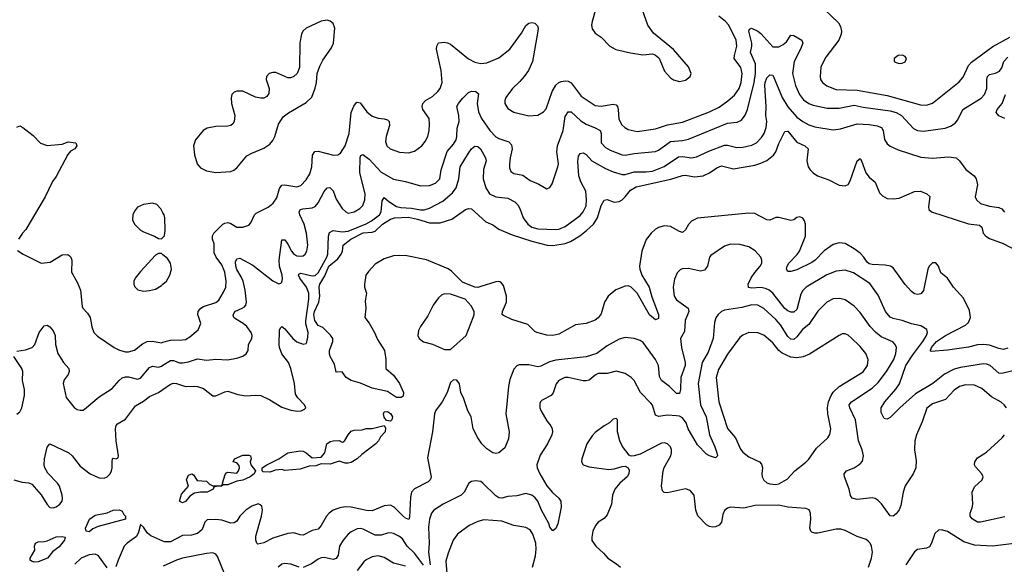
# Model space of a CAD drawing. Header units: inches. Extents: x 1834610 to 2027685, y 642842 to 774116.
# Tile 304 of 632: x 1929048 to 1935587, y 684650 to 688267. Entities that reach past the tile are written whole.
import ezdxf

# ---------------------------------------------------------------- set-up
doc = ezdxf.new("R2010")
doc.units = ezdxf.units.IN
doc.header["$MEASUREMENT"] = 0
doc.layers.add('B9628', color=7, linetype='Continuous')
doc.layers.add('B9638', color=7, linetype='Continuous')

msp = doc.modelspace()

# ---------------------------------------------------------------- linework, layer by layer
at = {"layer": 'B9628', "color": 5}
for points, elevation in [([(1929030, 687552), (1929050, 687562), (1929070, 687551.3), (1929138, 687498), (1929186.6, 687446.6), (1929230, 687430.5), (1929330, 687440.5), (1929370, 687454.9), (1929422, 687450), (1929426.8, 687430), (1929414.8, 687410), (1929386.4, 687393.6), (1929368.4, 687371.6), (1929290, 687225.2), (1929267.3, 687192.7), (1929218, 687090), (1929090, 686872.7), (1929068, 686850), (1929040.7, 686810)], 380), ([(1930000, 686983.4), (1929985.1, 687010), (1929958.5, 687038.5), (1929930, 687048.5), (1929870, 687039.7), (1929830, 687022.9), (1929810, 686996), (1929798.7, 686970), (1929797.7, 686937.7), (1929810.4, 686910), (1929850.4, 686870), (1929870, 686858.3), (1929942.8, 686830), (1929970, 686814), (1929990, 686810.8), (1930000, 686820.9)], 420), ([(1929034.8, 686734.8), (1929070.6, 686710.6), (1929190.6, 686650.6), (1929250, 686657), (1929330, 686704.9), (1929367, 686707), (1929379, 686699), (1929388.9, 686688.9), (1929395.3, 686670), (1929393.1, 686590), (1929430, 686523), (1929452.3, 686470), (1929462.4, 686362.4), (1929467, 686350), (1929497.7, 686317.7), (1929515.9, 686290), (1929526.9, 686226.9), (1929540.3, 686190), (1929564.6, 686164.6), (1929676.4, 686090), (1929711.7, 686071.7), (1929750, 686060.7), (1929770, 686060.6), (1929810, 686072.7), (1929865, 686115), (1929895.1, 686130), (1929930, 686133), (1929990, 686121.3), (1930000, 686124.2)], 380), ([(1930000, 686705), (1929990, 686713.2), (1929970, 686714), (1929950, 686702.7), (1929850, 686595.1), (1929815.8, 686550), (1929807.2, 686530), (1929807, 686510), (1929813.3, 686493.3), (1929833, 686473), (1929870, 686463.1), (1929910, 686467.6), (1929950, 686478.3), (1929990, 686500.9), (1930000, 686509.9)], 420), ([(1929030, 686064.9), (1929086.1, 686073.9), (1929132.3, 686090), (1929149.8, 686110.2), (1929178, 686190), (1929210, 686234), (1929230, 686237.3), (1929248.1, 686228.1), (1929270, 686200.7), (1929283.1, 686170), (1929286.7, 686110), (1929301.7, 686050), (1929340.3, 685990), (1929374.4, 685950), (1929377.6, 685930), (1929370.4, 685910), (1929344.3, 685875.7), (1929336.5, 685850), (1929356.9, 685756.9), (1929411, 685691), (1929430, 685678.5), (1929450, 685672.6), (1929470, 685674.6), (1929479.4, 685680.6), (1929576.9, 685763.1), (1929663.5, 685816.5), (1929708.5, 685871.5), (1929730, 685889.1), (1929750, 685894.7), (1929770, 685894), (1929830, 685878.5), (1929850, 685886.9), (1929910, 685956.1), (1929930, 685965.2), (1929970, 685960.2), (1929990, 685966.3), (1930000, 685972.3)], 360), ([(1929030, 685646.4), (1929050, 685663), (1929062, 685690), (1929079.8, 685770), (1929079.3, 685810), (1929066.2, 685870), (1929069.7, 685930), (1929063.5, 685950), (1929009.6, 686030)], 360), ([(1929010, 685210.4), (1929065.2, 685194.8), (1929110, 685190.8), (1929130, 685182.8), (1929190, 685110.7), (1929230, 685046.8), (1929247.5, 685027.5), (1929270, 685025.3), (1929290, 685032.4), (1929315.6, 685050), (1929329.6, 685070), (1929332.4, 685090), (1929331, 685110), (1929312.9, 685170), (1929299.7, 685190), (1929236.3, 685256.3), (1929215.8, 685290), (1929211.1, 685310), (1929213.1, 685350), (1929231.5, 685428.5), (1929249, 685450), (1929374.9, 685390), (1929397.1, 685370), (1929450, 685301.6), (1929517.3, 685250), (1929576.2, 685223.8), (1929610, 685222), (1929629.6, 685230.4), (1929649.6, 685250.4), (1929658.4, 685270), (1929663.6, 685290), (1929661.6, 685330), (1929665.2, 685350), (1929670, 685354), (1929690, 685351), (1929702, 685358), (1929705.2, 685370), (1929689.8, 685469.8), (1929685.6, 685550), (1929688.3, 685571.7), (1929697.7, 685582.3), (1929750, 685614), (1929816.7, 685703.3), (1929870, 685732.6), (1929910, 685764.8), (1929970, 685791), (1930000, 685811.8)], 340), ([(1930000, 684804.1), (1929920.2, 684840.2), (1929897.6, 684857.6), (1929870, 684895.8), (1929850, 684914.2), (1929837, 684863), (1929824.9, 684835.1), (1929762.6, 684790), (1929742.7, 684770), (1929701.6, 684678.4), (1929687.5, 684632.5)], 340), ([(1929630, 684627.2), (1929578.5, 684698.5), (1929570, 684707.7), (1929550, 684716.8), (1929510, 684713.1), (1929455.6, 684690), (1929414, 684650)], 340)]:
    msp.add_lwpolyline(points, dxfattribs=dict(at, elevation=elevation))
at = {"layer": 'B9628', "color": 5, "elevation": 320}
for points in [[(1929510, 684866.6), (1929489.2, 684870), (1929486, 684890), (1929512.3, 684950), (1929550, 684976.5), (1929628.3, 684991.7), (1929670, 685008.9), (1929711.1, 685011.1), (1929730, 685002.8), (1929740.3, 684980.3), (1929750.3, 684970), (1929750, 684949), (1929570, 684902), (1929534.9, 684885.1)], [(1929145.1, 684665.1), (1929126, 684670), (1929118, 684678), (1929117.2, 684690), (1929150, 684744.7), (1929146.6, 684770), (1929154, 684790), (1929170, 684800.3), (1929210, 684801.1), (1929230, 684806), (1929290, 684833.1), (1929330, 684834.9), (1929351.3, 684830), (1929346.8, 684810), (1929310, 684765.1), (1929267.2, 684732.8), (1929232.7, 684690), (1929170, 684666.3)]]:
    msp.add_lwpolyline(points, close=True, dxfattribs=at)
at = {"layer": 'B9638', "color": 5}
for points, elevation in [([(1932899.6, 688430), (1932850, 688254), (1932846.9, 688230), (1932850, 688206.8), (1932870, 688176.4), (1932910.4, 688150), (1932968.2, 688090), (1933008.2, 688068.2), (1933105.7, 688045.7), (1933187.2, 688032.8), (1933250, 688040.4), (1933272, 688032), (1933293.5, 688013.5), (1933300.7, 688000.7), (1933330, 687924), (1933370, 687880.5), (1933390, 687868.5), (1933430, 687857), (1933470, 687864.9), (1933501.6, 687890), (1933507.3, 687910), (1933490, 687954), (1933390, 688069.5), (1933257.5, 688177.5), (1933219.8, 688230), (1933184.4, 688330)], 420), ([(1934390, 688337.6), (1934486.8, 688246.8), (1934500.6, 688220.6), (1934506.2, 688190), (1934503.5, 688170), (1934488.2, 688130), (1934403.1, 688016.9), (1934386, 687990), (1934369.4, 687950.6), (1934363.6, 687890), (1934367.8, 687870), (1934379.5, 687850), (1934408.3, 687828.3), (1934470, 687804.1), (1934610, 687799.3), (1934810, 687762.6), (1935030, 687700.5), (1935070, 687699), (1935110, 687712), (1935286.9, 687853.1), (1935314.4, 687885.6), (1935350, 687962.8), (1935370, 687985.8), (1935511, 688089), (1935624.7, 688150)], 380), ([(1930000, 686124.2), (1930050, 686138.8), (1930130, 686139.8), (1930150, 686143.8), (1930179.4, 686160.6), (1930233.1, 686206.9), (1930250.9, 686250), (1930232.3, 686310), (1930234.2, 686330), (1930250.8, 686350), (1930270, 686362.2), (1930350, 686389.4), (1930370, 686404.5), (1930403, 686457), (1930416.5, 686490), (1930419.4, 686530), (1930410.9, 686590), (1930390, 686639.8), (1930352.4, 686690), (1930339.6, 686719.6), (1930339.1, 686779.1), (1930329.7, 686810.3), (1930329.6, 686830.4), (1930337.2, 686850), (1930397.2, 686910), (1930410, 686916.4), (1930430, 686919.5), (1930450, 686914.3), (1930490, 686888.5), (1930530, 686888.9), (1930570, 686901.3), (1930583.3, 686916.7), (1930607.9, 686970), (1930619.1, 686980.9), (1930698.7, 687021.3), (1930731.9, 687048.1), (1930755.4, 687084.6), (1930774.7, 687145.3), (1930790, 687166.9), (1930810, 687170.6), (1930890, 687157.5), (1930914.5, 687165.5), (1930950, 687202.4), (1930976.3, 687243.7), (1930989.3, 687290), (1930993.9, 687366.1), (1931008.3, 687391.7), (1931030, 687392.8), (1931132.6, 687367.4), (1931161.2, 687370), (1931179, 687381), (1931209, 687430), (1931235.5, 687510), (1931250.4, 687650), (1931266.7, 687693.3), (1931284.2, 687715.8), (1931290, 687719.7), (1931310, 687713.7), (1931354.8, 687654.8), (1931390, 687626.2), (1931430, 687612.6), (1931470, 687609.2), (1931490, 687601.5), (1931502.3, 687590), (1931504.6, 687564.6), (1931482.2, 687490), (1931477.6, 687457.6), (1931486.3, 687430), (1931508.8, 687408.8), (1931570, 687387.3), (1931630, 687383.2), (1931670, 687394.7), (1931719.7, 687430), (1931742.1, 687457.9), (1931758.8, 687490), (1931768.7, 687530), (1931771, 687570), (1931768.3, 687610), (1931725.8, 687670), (1931721.1, 687690), (1931725.5, 687710), (1931743.5, 687730), (1931790, 687757.6), (1931824.7, 687790), (1931840.4, 687810), (1931855, 687850), (1931847.8, 687930), (1931817.5, 688070), (1931817.8, 688090), (1931830, 688112.4), (1931870, 688117.1), (1931890, 688113.5), (1931910, 688103.5), (1932030, 688007.6), (1932070, 687984.2), (1932110, 687975.8), (1932150, 687981.4), (1932230, 688013.8), (1932303.9, 688070), (1932382, 688178), (1932410, 688228.4), (1932430, 688243.7), (1932450, 688247.2), (1932470, 688243.1), (1932486.4, 688226.4), (1932491.3, 688210), (1932490.2, 688190), (1932454.2, 687990), (1932426.5, 687930), (1932399.3, 687890), (1932370, 687855.3), (1932321.1, 687810), (1932278, 687750), (1932270.3, 687730), (1932270.3, 687710), (1932290, 687676.4), (1932330, 687651.7), (1932430, 687627.6), (1932490, 687632.2), (1932526.1, 687653.9), (1932544.7, 687675.3), (1932584.8, 687790), (1932608.3, 687831.7), (1932628.5, 687850), (1932643.7, 687856.3), (1932670, 687860.8), (1932690, 687858), (1932710, 687846.4), (1932778.1, 687758.1), (1932870, 687698), (1932910, 687691.5), (1932990, 687705.4), (1933010, 687700.7), (1933017.8, 687690), (1933022.9, 687670), (1933026.6, 687606.6), (1933048.2, 687568.2), (1933067.2, 687550), (1933090, 687537.2), (1933150, 687524.8), (1933270, 687542.8), (1933350, 687568.2), (1933450, 687586), (1933630, 687654.6), (1933693.2, 687686.8), (1933751.5, 687728.5), (1933794.6, 687765.4), (1933827.1, 687810), (1933840.1, 687850), (1933846.2, 687910), (1933837.6, 687950), (1933793.7, 688010), (1933795, 688030), (1933811.8, 688090), (1933806.3, 688130), (1933757.7, 688230), (1933735.5, 688255.5), (1933690.6, 688290)], 380), ([(1930000, 685972.3), (1930050, 686002.5), (1930070, 686003.8), (1930110, 685988.8), (1930130, 685988.1), (1930170, 685993.8), (1930230, 686015), (1930290, 686005.7), (1930350, 686012.1), (1930428.3, 686008.3), (1930490, 686019.6), (1930530, 686032.7), (1930552.8, 686047.2), (1930566.6, 686070), (1930568.6, 686110), (1930589.7, 686150), (1930592.8, 686170), (1930585.6, 686190), (1930555.8, 686230), (1930533.3, 686250), (1930480.7, 686280.7), (1930470.9, 686290), (1930465.2, 686305.2), (1930478, 686330), (1930526.9, 686350), (1930540.3, 686359.7), (1930550.6, 686370), (1930554.7, 686390), (1930546, 686470), (1930532.2, 686530), (1930519.9, 686559.9), (1930490, 686607.2), (1930483.8, 686630), (1930481.6, 686658.4), (1930490, 686678), (1930510, 686683.6), (1930597.6, 686637.6), (1930730, 686532), (1930770, 686513), (1930783.2, 686516.8), (1930790, 686524.7), (1930793.4, 686546.6), (1930791.3, 686570), (1930774.4, 686630), (1930772.5, 686670), (1930790, 686804.7), (1930810, 686803.8), (1930830, 686776.3), (1930852.9, 686730), (1930869.1, 686710), (1930890, 686699.1), (1930910, 686695.6), (1930930, 686699.5), (1930945.1, 686710), (1930955.4, 686730), (1930961.1, 686770), (1930953.7, 686850), (1930937.2, 686910), (1930908.9, 686970), (1930904.8, 686990), (1930914.1, 687005.9), (1930928.4, 687011.6), (1930990, 687017.1), (1931010, 687025.6), (1931030.4, 687049.6), (1931070, 687125.3), (1931090, 687150.4), (1931108.2, 687151.8), (1931129.4, 687129.4), (1931150, 687075.3), (1931170, 687043.6), (1931190, 687013.4), (1931213.4, 686990), (1931230, 686982.8), (1931270, 686990.3), (1931307, 687013), (1931327, 687033), (1931339.8, 687070), (1931341.7, 687110), (1931308.2, 687250), (1931310, 687351.3), (1931314.7, 687365.3), (1931328.2, 687371.8), (1931370, 687339.7), (1931450, 687255), (1931530, 687208.5), (1931610, 687192.3), (1931710, 687162.8), (1931770, 687164.7), (1931810, 687181.3), (1931837.6, 687210), (1931848.3, 687270), (1931888.2, 687391.8), (1931930, 687439.6), (1931947.6, 687470), (1931952.5, 687490), (1931953.8, 687546.2), (1931966.6, 687590), (1931965, 687630), (1931952.4, 687690), (1931961.7, 687710), (1931990, 687743.7), (1932030, 687783.8), (1932048.2, 687791.8), (1932078, 687790), (1932094.7, 687774.7), (1932087.1, 687710), (1932095.2, 687655.2), (1932114.5, 687610), (1932170, 687530.2), (1932210, 687489.3), (1932230, 687478.4), (1932296.5, 687456.5), (1932315.3, 687435.3), (1932318.8, 687410), (1932305, 687350), (1932301.2, 687310), (1932302.2, 687282.2), (1932310, 687259.1), (1932330, 687245.5), (1932390, 687233.4), (1932438.8, 687198.8), (1932495.5, 687175.5), (1932550, 687143.8), (1932570, 687153.4), (1932583.7, 687176.3), (1932623.1, 687290), (1932625.8, 687310), (1932616.5, 687390), (1932620.9, 687430), (1932657.6, 687530), (1932670, 687624), (1932690, 687655.6), (1932710, 687655.5), (1932775.7, 687595.7), (1932810, 687572.7), (1932870, 687549.4), (1932902.6, 687530), (1932910.8, 687510), (1932911.1, 687450), (1932939.1, 687419.1), (1932970, 687401), (1933049.5, 687369.5), (1933070, 687367.4), (1933130, 687378.9), (1933270, 687391.1), (1933290, 687400.6), (1933370, 687457.9), (1933450, 687464.3), (1933490, 687473), (1933750, 687579.5), (1933814.3, 687585.7), (1933841.2, 687598.8), (1933867.1, 687632.9), (1933882.3, 687670), (1933925.2, 687850), (1933935.3, 687910), (1933934, 687974), (1933901.1, 688050), (1933910.4, 688090), (1933909.9, 688110), (1933889.8, 688190.2), (1933895.6, 688204.4), (1933908.7, 688210), (1933950, 688190.9), (1933970, 688175.1), (1934050, 688086.5), (1934090, 688086.8), (1934118.9, 688101.1), (1934140.7, 688119.3), (1934170, 688163.1), (1934190, 688160.9), (1934242.4, 688130), (1934250.2, 688110), (1934235, 688070), (1934191.8, 687990), (1934181.6, 687910), (1934200.1, 687830), (1934226.3, 687770), (1934254.1, 687734.1), (1934289.6, 687709.6), (1934319.1, 687699.1), (1934410, 687679.5), (1934490, 687678.9), (1934590, 687700.1), (1934650, 687685.3), (1934830, 687661.5), (1934870, 687649.6), (1934904.3, 687630), (1934984.3, 687544.3), (1935010, 687531.8), (1935050, 687525.9), (1935194.6, 687545.4), (1935230, 687559.6), (1935260.6, 687579.4), (1935278.6, 687601.4), (1935310.9, 687670), (1935433.7, 687746.3), (1935456.8, 687770), (1935471.1, 687810), (1935470.5, 687869.5), (1935475.3, 687890), (1935490, 687902), (1935530, 687911.9), (1935555.3, 687924.7), (1935570, 687948.2), (1935584.4, 687990), (1935610, 688017.2)], 360), ([(1930000, 685811.8), (1930050, 685846.5), (1930070, 685852), (1930090, 685850.2), (1930150, 685831), (1930210, 685834), (1930230, 685830.2), (1930270, 685818.2), (1930330, 685769.5), (1930351.7, 685768.3), (1930410, 685796.3), (1930430, 685799.4), (1930497.7, 685777.7), (1930550, 685767.9), (1930613, 685773), (1930650, 685770.3), (1930710, 685743.1), (1930790, 685693.4), (1930850, 685673), (1930893.8, 685666.2), (1930918, 685670), (1930940.4, 685679.6), (1930948.7, 685690), (1930939.3, 685710), (1930894.7, 685754.7), (1930881, 685781), (1930872.5, 685850), (1930849.9, 685949.9), (1930833.4, 685990), (1930788.6, 686048.6), (1930774.4, 686090), (1930772.6, 686110), (1930774.9, 686205.1), (1930780.1, 686219.9), (1930790, 686230.3), (1930810, 686213.7), (1930861.7, 686150), (1930890, 686127.6), (1930930, 686112.4), (1930950, 686117.3), (1930954.7, 686125.3), (1930962.6, 686157.4), (1930964.1, 686190), (1930948, 686248), (1930947.9, 686267.9), (1930967.8, 686410), (1930968.1, 686450), (1930952.2, 686490), (1930908.9, 686550), (1930900.7, 686570), (1930902.3, 686577.7), (1930915.4, 686584.6), (1930990, 686565.5), (1931010, 686568.5), (1931030, 686585.8), (1931088.8, 686690), (1931095.5, 686710), (1931100.1, 686830), (1931105.9, 686854.1), (1931130, 686866.4), (1931190, 686859.1), (1931230, 686862.4), (1931350, 686910.4), (1931385.4, 686930), (1931437.4, 686970), (1931447.9, 686990), (1931455.8, 687064.2), (1931470, 687085.5), (1931499.2, 687059.2), (1931550, 687025.9), (1931578.6, 687018.6), (1931650, 687016.2), (1931710, 687004), (1931735.4, 687004.6), (1931770, 687014.5), (1931858.7, 687061.3), (1931922.2, 687117.8), (1931947.5, 687150), (1931965.3, 687210), (1931972.9, 687290), (1932030, 687381.3), (1932050, 687409), (1932070, 687427.2), (1932090, 687424.6), (1932108.6, 687408.6), (1932142, 687350), (1932145.8, 687330), (1932129, 687271), (1932127.3, 687210), (1932144.3, 687150), (1932169.4, 687110), (1932210, 687091.4), (1932290, 687082.3), (1932336.9, 687056.9), (1932356.9, 687036.9), (1932370, 687013.7), (1932391, 686950), (1932422.2, 686910), (1932450, 686888.9), (1932490, 686878.9), (1932610, 686872.7), (1932630, 686875.8), (1932670, 686894.2), (1932770, 686966.8), (1932791.2, 686990), (1932809.9, 687030), (1932813.6, 687070), (1932808.2, 687128.2), (1932774.5, 687190), (1932761, 687230), (1932754.9, 687325.1), (1932760.5, 687359.5), (1932770, 687379.1), (1932790, 687383.1), (1932810, 687371.7), (1932848.4, 687328.4), (1932939.5, 687279.5), (1932990, 687255.8), (1933050, 687238.3), (1933070, 687239.4), (1933130, 687256.8), (1933210, 687256.2), (1933250, 687261.8), (1933327.4, 687292.6), (1933424.1, 687355.9), (1933450, 687357.5), (1933510, 687349.5), (1933544.3, 687355.7), (1933625.4, 687394.6), (1933730, 687433.5), (1933750, 687433.6), (1933810, 687418.6), (1933850, 687420.2), (1933910, 687432.6), (1933941.5, 687450), (1933975.8, 687484.2), (1933992.9, 687510), (1934006.9, 687550), (1934011.1, 687590), (1934004.3, 687630), (1934005.9, 687690), (1933997.8, 687830), (1933999.4, 687850), (1934010, 687880.3), (1934030, 687900.3), (1934050, 687897.6), (1934053.2, 687893.2), (1934112.7, 687750), (1934150, 687688.8), (1934210, 687620.1), (1934250, 687590.2), (1934290, 687568.6), (1934330, 687556), (1934450, 687535.2), (1934499, 687541), (1934610, 687574.2), (1934690, 687570.9), (1934742.4, 687562.4), (1934772.4, 687550), (1934782.3, 687530), (1934792.2, 687472.2), (1934810, 687442.6), (1934830, 687427.4), (1934882.3, 687402.3), (1935033.3, 687353.3), (1935110, 687348.1), (1935216.9, 687356.9), (1935268.6, 687348.6), (1935290.4, 687330.4), (1935331.7, 687271.7), (1935388, 687230), (1935401.3, 687210), (1935408.7, 687170), (1935394.9, 687090), (1935403, 687070), (1935430, 687045.3), (1935488.7, 687028.7), (1935550, 687019.7), (1935570.8, 687010.8), (1935589.4, 686989.4)], 340), ([(1935590, 687609.8), (1935550, 687627.8), (1935534, 687650), (1935539.8, 687670), (1935572.2, 687710), (1935594.5, 687770)], 340), ([(1935610, 686085.3), (1935582.6, 686077.4), (1935550, 686082.3), (1935490, 686105.2), (1935449.9, 686109.9), (1935410, 686107.3), (1935350, 686092.2), (1935210, 686072), (1935102.6, 686062.6), (1935095.1, 686070), (1935102, 686078), (1935103.4, 686090), (1935138, 686130), (1935195.8, 686170), (1935330, 686238.5), (1935350, 686256), (1935363.8, 686290), (1935356, 686336), (1935316.6, 686416.6), (1935250.8, 686490.8), (1935210, 686549.7), (1935165.4, 686585.4), (1935150, 686631), (1935132.3, 686652.3), (1935110, 686651.2), (1935088.6, 686630), (1935078.6, 686610), (1935050, 686469), (1935033.5, 686446.5), (1935010, 686441.6), (1934990, 686446), (1934970, 686460.7), (1934930, 686507.8), (1934850, 686619.8), (1934831.2, 686630), (1934796.9, 686636.9), (1934710, 686640.1), (1934690, 686644.9), (1934676, 686656), (1934655.3, 686690), (1934630, 686715.4), (1934590, 686746.2), (1934530, 686781), (1934490, 686783.9), (1934450, 686773), (1934390, 686731.1), (1934331.1, 686670), (1934310, 686654.6), (1934210, 686605.2), (1934170, 686594), (1934150, 686594.5), (1934141.1, 686610), (1934145.3, 686630), (1934156.1, 686650), (1934212, 686708), (1934227.5, 686730), (1934266.7, 686830), (1934266.1, 686910), (1934261.3, 686930), (1934250, 686947.7), (1934230, 686957.6), (1934210, 686953), (1934190, 686938.4), (1934170, 686933.6), (1934090, 686954.2), (1934070, 686952.2), (1934030, 686936.1), (1934010, 686938.4), (1933930, 686979.3), (1933890, 686982.9), (1933550, 686948.5), (1933510, 686929.8), (1933490, 686906.2), (1933470, 686871.3), (1933450, 686853.7), (1933430, 686859.3), (1933370, 686894.4), (1933330, 686897.5), (1933290, 686885.8), (1933270, 686874.9), (1933242.5, 686850), (1933210, 686807.4), (1933179.1, 686730), (1933164.9, 686630), (1933166.5, 686610), (1933181.2, 686570), (1933227.9, 686490), (1933246, 686426), (1933291.8, 686310), (1933290, 686282.7), (1933270, 686273.3), (1933230, 686307.2), (1933149.4, 686450), (1933110, 686491.3), (1933090, 686498.3), (1933070, 686497.1), (1933007.3, 686472.7), (1932955.8, 686430), (1932932.3, 686390), (1932910, 686314.5), (1932890, 686287.3), (1932870, 686271.8), (1932811.3, 686250), (1932740.3, 686239.7), (1932630, 686178.9), (1932590, 686169.7), (1932550, 686171.6), (1932482, 686190), (1932470, 686196), (1932422.5, 686242.5), (1932316.3, 686276.3), (1932262, 686302), (1932253.6, 686310), (1932255.1, 686330), (1932280.6, 686390), (1932282, 686430), (1932262.5, 686502.5), (1932244.1, 686524.1), (1932230, 686528.5), (1932210, 686526.6), (1932110, 686494), (1932090, 686489.4), (1932070, 686491.3), (1931990, 686524.1), (1931917.1, 686597.1), (1931892.9, 686612.9), (1931750, 686671.6), (1931618.4, 686698.4), (1931570, 686701), (1931530, 686698.3), (1931470, 686678.3), (1931410, 686643.5), (1931364.7, 686595.3), (1931347.8, 686570), (1931337.5, 686510), (1931338.7, 686490), (1931350.8, 686450), (1931343.4, 686396.6), (1931346.9, 686350), (1931340.4, 686290), (1931370, 686251.8), (1931404.7, 686190), (1931423.6, 686143.6), (1931470.3, 686070), (1931479.1, 686010), (1931481, 685950), (1931530, 685906), (1931570.4, 685850), (1931596.3, 685790), (1931594.4, 685765.6), (1931582, 685758), (1931550, 685758), (1931490, 685797.2), (1931390, 685820.9), (1931312.7, 685852.7), (1931249, 685870), (1931216, 685890), (1931190, 685928), (1931150, 685925.2), (1931138.5, 685978.5), (1931110.9, 686030), (1931106.1, 686050), (1931106.7, 686070), (1931128.7, 686128.7), (1931127.1, 686150), (1931112.8, 686172.8), (1931062.3, 686222.3), (1931030, 686235.6), (1931009.4, 686269.4), (1931001.8, 686310), (1931006.9, 686330), (1931036, 686390), (1931041.1, 686430), (1931036.6, 686490), (1931041.7, 686510), (1931073.8, 686566.2), (1931102, 686630), (1931161, 686679), (1931182.9, 686710), (1931192, 686730), (1931196.3, 686770), (1931246.7, 686810), (1931330, 686850.4), (1931390, 686855.1), (1931410, 686863.5), (1931457.7, 686910), (1931510, 686943), (1931537.2, 686950), (1931630, 686954.4), (1931690, 686942.8), (1931770, 686918.7), (1931841.5, 686918.5), (1931918.7, 686941.3), (1932010, 687006.4), (1932030, 687012.7), (1932050, 687010.5), (1932144.9, 686924.9), (1932190, 686903.8), (1932230, 686874.6), (1932318.1, 686838.1), (1932450, 686795.5), (1932550.4, 686770.4), (1932590, 686767.7), (1932670, 686781.2), (1932705.9, 686794.1), (1932767.9, 686832.1), (1932813.4, 686866.6), (1932858.7, 686910), (1932886.6, 686950), (1932910, 687033.4), (1932930, 687068.2), (1932950, 687072), (1932995.8, 687055.8), (1933030, 687059.2), (1933050, 687070.8), (1933069.9, 687090), (1933104.5, 687135.5), (1933142.9, 687157.1), (1933371.9, 687208.1), (1933450, 687231.5), (1933470, 687234.1), (1933530, 687223.9), (1933587.3, 687230), (1933628.7, 687250), (1933677.2, 687282.8), (1933710, 687295.8), (1933790, 687276.8), (1933930, 687301.6), (1933970, 687313.3), (1934010, 687332.8), (1934053.8, 687366.2), (1934070.5, 687390), (1934090, 687444.2), (1934130, 687523.8), (1934150, 687526), (1934210, 687454.2), (1934263.1, 687430), (1934284.9, 687410), (1934275.3, 687330), (1934285.3, 687290), (1934298.3, 687270), (1934317.8, 687250), (1934347.4, 687230), (1934422.3, 687202.3), (1934490, 687168.6), (1934530, 687162.6), (1934550, 687171.8), (1934564.4, 687195.6), (1934610, 687330.5), (1934630, 687345.5), (1934639.5, 687330), (1934668.6, 687250), (1934690, 687221.6), (1934728.8, 687188.8), (1934757.7, 687117.7), (1934777.6, 687097.6), (1934810, 687079), (1934850, 687076.2), (1934890, 687081.8), (1934990, 687124.9), (1935030, 687127.6), (1935073, 687110), (1935093.4, 687093.4), (1935083.4, 687023.4), (1935086.9, 687006.9), (1935103.1, 686990), (1935350, 686912.2), (1935422.4, 686902.4), (1935438.4, 686890), (1935447, 686850), (1935464.4, 686830), (1935490, 686814.7), (1935580.8, 686780.8), (1935710, 686711.6)], 320), ([(1930000, 686820.9), (1930010, 686831), (1930015.1, 686870), (1930012.5, 686950), (1930007.6, 686970), (1930000, 686983.4)], 420), ([(1935690, 685945), (1935570, 685916.8), (1935550, 685919.2), (1935493, 685970), (1935470, 685979.4), (1935450, 685981.1), (1935296, 685956), (1935254.9, 685945.1), (1935190, 685913.2), (1935113.4, 685850), (1934996.9, 685783.1), (1934893, 685690), (1934830, 685625.1), (1934810, 685614), (1934790, 685618), (1934770, 685659), (1934769.7, 685690), (1934794.5, 685730), (1934866.4, 685813.6), (1934890.8, 685849.2), (1934934.2, 685970), (1934978.9, 686041.1), (1935047.2, 686130), (1935070.5, 686170), (1935076.5, 686190), (1935072.8, 686210), (1935034, 686234), (1934970, 686247.7), (1934910, 686269.9), (1934850, 686281.7), (1934830, 686290.8), (1934799.4, 686330), (1934750, 686438), (1934694.1, 686514.1), (1934585.4, 686585.4), (1934530, 686603.7), (1934470, 686595.7), (1934408, 686572), (1934272.6, 686490), (1934250, 686467.7), (1934235.7, 686444.3), (1934210, 686343), (1934190, 686324.2), (1934170, 686323.7), (1934150, 686332.3), (1934130, 686349.1), (1934049.6, 686449.6), (1934024.8, 686470), (1934001.3, 686481.3), (1933970, 686488.4), (1933910, 686483.7), (1933888.5, 686488.5), (1933887.3, 686510), (1933907.1, 686552.9), (1933930, 686588.2), (1933967.1, 686630), (1933977.7, 686650), (1933977.7, 686670), (1933970, 686689.3), (1933932.8, 686732.8), (1933890, 686758.2), (1933830, 686774), (1933770, 686776.8), (1933730, 686763), (1933639.5, 686700.5), (1933630.3, 686689.7), (1933616.5, 686630), (1933595.8, 686604.2), (1933570, 686597.7), (1933490, 686615.6), (1933448.7, 686611.3), (1933434, 686606), (1933414, 686586), (1933397.3, 686542.7), (1933389.1, 686490.9), (1933395.8, 686430), (1933410, 686406.3), (1933487.4, 686350), (1933491.5, 686330), (1933468.6, 686270), (1933464.4, 686195.6), (1933436.9, 686150), (1933442.5, 686090), (1933468.9, 685990), (1933467.3, 685970), (1933440.1, 685890), (1933436.5, 685810), (1933430, 685784.5), (1933410, 685784.2), (1933364.2, 685830), (1933311.2, 685871.2), (1933297.3, 685897.3), (1933290.7, 685970), (1933270.8, 686010), (1933190, 686122.4), (1933170, 686136.9), (1933129.7, 686149.7), (1933070, 686156.4), (1933030, 686146.2), (1932950, 686101.1), (1932880.3, 686050), (1932810, 686026.8), (1932610, 686005.9), (1932566.4, 685993.6), (1932510, 685965.6), (1932490, 685961.5), (1932430, 685975.6), (1932365.4, 685974.6), (1932350, 685968), (1932330, 685947), (1932303.2, 685876.8), (1932295, 685830), (1932277.1, 685650), (1932299.7, 685530), (1932295.6, 685484.4), (1932270, 685424), (1932231.3, 685390), (1932210, 685386.6), (1932190, 685389.5), (1932150, 685416), (1932118, 685450), (1932090, 685489.4), (1932060.3, 685550), (1932045.7, 685630), (1932023.7, 685670), (1931998.5, 685750), (1931977.7, 685790), (1931969.2, 685849.2), (1931952.5, 685872.5), (1931930, 685875.3), (1931910, 685858), (1931888.4, 685790), (1931854.3, 685730), (1931810.7, 685669.3), (1931803.3, 685650), (1931790.1, 685529.9), (1931756.2, 685356.2), (1931780.9, 685230), (1931778.6, 685221.4), (1931774.9, 685210), (1931761.2, 685198.8), (1931670, 685152.3), (1931651.1, 685130), (1931644.7, 685095.3), (1931637.6, 684962.4), (1931632.5, 684947.5), (1931610, 684956.5), (1931590, 684973.4), (1931536.3, 685030), (1931510, 685041.9), (1931470, 685038.7), (1931390, 685005.5), (1931352.3, 685007.7), (1931250, 685028.9), (1931210, 685030.9), (1931173.9, 685026.1), (1931130.3, 685010), (1931104, 684990), (1931085.5, 684970), (1931050, 684907.6), (1931030, 684884), (1930990, 684874.5), (1930930, 684844.4), (1930910, 684845.7), (1930870, 684858), (1930830, 684854.8), (1930730, 684824.4), (1930670, 684792.6), (1930630, 684782.9), (1930622.9, 684790), (1930616.3, 684810), (1930617.4, 684837.4), (1930653.7, 684970), (1930660.5, 685010), (1930655.5, 685035.5), (1930645.9, 685045.9), (1930631.4, 685051.4), (1930590, 685036.4), (1930550.2, 685010), (1930509.3, 684970), (1930490, 684937.6), (1930473.7, 684926.3), (1930450, 684924.2), (1930390, 684942.4), (1930351.3, 684948.7), (1930294.3, 684945.7), (1930278, 684930), (1930259.2, 684880.8), (1930230, 684854.8), (1930190, 684843.9), (1930130, 684840.7), (1930050, 684798.5), (1930010, 684799.5), (1930000, 684804.1)], 340), ([(1930000, 686509.9), (1930022.4, 686530), (1930045.1, 686570), (1930055.8, 686610), (1930049.7, 686650), (1930030, 686680.5), (1930000, 686705)], 420), ([(1935603, 685690), (1935585.6, 685710), (1935566.6, 685726.6), (1935502.4, 685762.4), (1935438.1, 685818.1), (1935390, 685839.5), (1935330, 685841.4), (1935290.1, 685829.9), (1935253.4, 685806.6), (1935196.1, 685743.9), (1935110, 685716.5), (1935073.6, 685686.4), (1935042.7, 685597.3), (1935004, 685510), (1934993.8, 685470), (1934990.3, 685410.3), (1935002, 685338), (1934999.5, 685290), (1934981.7, 685250), (1934928.9, 685171.1), (1934916.3, 685130), (1934900.2, 685039.8), (1934890, 685012.3), (1934870, 684984.5), (1934850, 684969.5), (1934830, 684972.3), (1934771.3, 685051.3), (1934750, 685073.5), (1934730, 685086.2), (1934710, 685090.9), (1934610, 685080.4), (1934576, 685090), (1934566.3, 685106.3), (1934557.4, 685150), (1934525.6, 685230), (1934522.9, 685250), (1934539.3, 685270), (1934590, 685291.7), (1934630, 685317.6), (1934645.1, 685334.9), (1934652.6, 685370), (1934644, 685410), (1934619.8, 685470), (1934598.6, 685610), (1934560.8, 685690), (1934557.6, 685710), (1934572.1, 685730), (1934710, 685820.4), (1934750, 685857.4), (1934804.4, 685930), (1934852.7, 686010), (1934867.1, 686050), (1934870.8, 686090), (1934863.5, 686110), (1934847.2, 686127.2), (1934770, 686160.6), (1934731.2, 686191.2), (1934696, 686230), (1934630, 686322.4), (1934590, 686363.5), (1934530, 686405.6), (1934495.2, 686415.2), (1934450, 686413.1), (1934408.8, 686390), (1934350, 686331), (1934290, 686243.5), (1934248, 686210), (1934210, 686161.1), (1934190, 686143.4), (1934170, 686144.7), (1934150, 686164), (1934100.9, 686240.9), (1934070, 686276.8), (1933990, 686348.9), (1933950, 686370.7), (1933910, 686372.5), (1933845.3, 686354.7), (1933730, 686337.3), (1933710, 686329.8), (1933686.9, 686310), (1933672.7, 686287.3), (1933663.1, 686256.9), (1933654.7, 686150), (1933620.7, 686059.3), (1933581.7, 685990), (1933554, 685850), (1933569.4, 685710), (1933608.2, 685630), (1933630.6, 685510.6), (1933665.5, 685430), (1933678, 685390), (1933682, 685370), (1933670, 685358), (1933630.4, 685369.6), (1933610, 685381.7), (1933550, 685443.5), (1933488.8, 685548.8), (1933474.9, 685590), (1933450, 685623), (1933430, 685633.9), (1933410, 685636.9), (1933350, 685639.4), (1933290, 685631.6), (1933270, 685639.7), (1933250, 685706.3), (1933241, 685721), (1933171.7, 685790), (1933130, 685871.5), (1933110, 685891.2), (1933070, 685918.3), (1933010, 685932.4), (1932950, 685917.1), (1932890, 685917.1), (1932870, 685906.6), (1932830, 685872.9), (1932810, 685867.9), (1932790, 685868.5), (1932690, 685891.4), (1932668, 685890), (1932630, 685869.7), (1932611.7, 685848.3), (1932590.2, 685789.8), (1932577, 685770), (1932519.3, 685740.7), (1932506.4, 685730), (1932502.3, 685717.7), (1932501.7, 685690), (1932510, 685670.7), (1932550, 685602), (1932575.5, 685570), (1932584.4, 685550), (1932586.7, 685530), (1932582.6, 685510), (1932552.9, 685450), (1932505.6, 685374.4), (1932482.6, 685310), (1932484.6, 685290), (1932502.2, 685250), (1932550, 685172), (1932586.9, 685126.9), (1932628.4, 685090), (1932642, 685070), (1932644.2, 685030), (1932621.7, 684918.3), (1932610, 684888.7), (1932590, 684873.2), (1932570, 684896), (1932561.7, 684921.7), (1932514.6, 685010), (1932489.4, 685069.4), (1932471.6, 685091.6), (1932450, 685109.1), (1932410, 685120.8), (1932350, 685105.5), (1932290, 685101.1), (1932250, 685088.9), (1932230, 685091.8), (1932210, 685104.5), (1932124.7, 685190), (1932110, 685199.8), (1932075.4, 685204.6), (1932050, 685199.6), (1932031.7, 685188.3), (1931999.6, 685130), (1931981.3, 685110), (1931861.3, 685050), (1931799.5, 685010), (1931782.3, 684990), (1931769.1, 684950), (1931763.6, 684896.4), (1931767.1, 684790), (1931764.1, 684730), (1931773.9, 684646.1)], 360), ([(1934684.7, 684630), (1934705.7, 684690), (1934711.1, 684730), (1934705.1, 684770), (1934696.3, 684790), (1934684.1, 684804.1), (1934670, 684814.7), (1934610, 684835.8), (1934530, 684875.1), (1934502.5, 684882.5), (1934470, 684883.1), (1934350, 684857.6), (1934330, 684857.7), (1934310, 684864.2), (1934302, 684870), (1934295.1, 684890), (1934303, 684950), (1934301.3, 684990), (1934290.9, 685010.9), (1934270, 685021.3), (1934150, 685029.7), (1934090, 685043.6), (1933930, 685039.7), (1933856.7, 685023.3), (1933770, 685029.7), (1933750, 685023), (1933730, 685007), (1933719, 684981), (1933710.2, 684930), (1933694.3, 684910), (1933670, 684898), (1933650, 684896.2), (1933630, 684901.1), (1933610, 684911.2), (1933551.7, 684971.7), (1933539.2, 685010), (1933528.5, 685108.5), (1933501, 685141), (1933470, 685152.1), (1933350, 685125.1), (1933327.7, 685127.7), (1933316.9, 685136.9), (1933309.7, 685170), (1933321.2, 685270), (1933327.9, 685292.1), (1933371.9, 685370), (1933378.2, 685390), (1933377.6, 685410), (1933369.7, 685430), (1933349.8, 685449.8), (1933330, 685456.4), (1933310, 685453.5), (1933170, 685381), (1933129.4, 685369.4), (1933110, 685369.3), (1933095.1, 685375.1), (1933052.5, 685432.5), (1933035.1, 685470), (1933019.6, 685530), (1933018, 685610), (1933010, 685618), (1932990, 685614), (1932966, 685590), (1932930, 685569.4), (1932870, 685524.7), (1932850, 685503), (1932815.3, 685450), (1932782.6, 685350), (1932780.3, 685330), (1932790.6, 685310), (1932830, 685296.5), (1932961.4, 685278.6), (1932996.3, 685283.7), (1933050, 685300.5), (1933070, 685300.7), (1933090, 685291.3), (1933096.3, 685276.3), (1933093, 685250), (1933082, 685230), (1933033, 685190), (1933001.6, 685150), (1932986.4, 685110), (1932978, 685050), (1932950, 684979.3), (1932930, 684954.5), (1932890.3, 684929.7), (1932873.1, 684906.9), (1932855.8, 684870), (1932847.2, 684830), (1932849.1, 684809.1), (1932874, 684770), (1932924.6, 684724.6), (1932955.3, 684690), (1933012.9, 684652.9), (1933038.4, 684630)], 380), ([(1935590, 684965.3), (1935430, 684929), (1935410, 684929.8), (1935372.9, 684952.9), (1935361.5, 684970), (1935360.9, 684990), (1935374.5, 685025.5), (1935377.8, 685050), (1935373.3, 685130), (1935390, 685164.4), (1935439.6, 685210), (1935447.6, 685230), (1935438.7, 685250), (1935396.9, 685296.9), (1935389.7, 685310), (1935392.2, 685330), (1935410, 685356.9), (1935470, 685395.6), (1935572.8, 685490), (1935588.2, 685510)], 360), ([(1932453.4, 684630), (1932474.5, 684705.5), (1932478.6, 684750), (1932476.2, 684790), (1932456.5, 684850), (1932438.4, 684878.4), (1932410, 684895), (1932330, 684908.8), (1932250, 684936.5), (1932130, 684946), (1932090, 684933.8), (1932033.2, 684906.8), (1931956.5, 684850), (1931928, 684810), (1931895, 684725), (1931879.4, 684670), (1931885, 684590)], 380), ([(1931730, 684643.4), (1931670, 684723.7), (1931622.5, 684770), (1931590, 684818.5), (1931570, 684834.8), (1931530, 684854.6), (1931510, 684858.4), (1931490, 684857.1), (1931450, 684842.8), (1931410, 684843.9), (1931330, 684884.5), (1931310, 684888.7), (1931290, 684885.3), (1931250, 684866.2), (1931229.5, 684850.5), (1931195.8, 684810), (1931173.2, 684770), (1931164.5, 684710), (1931150, 684687.9), (1931130, 684682.9), (1931070, 684695), (1931050, 684693.3), (1931030, 684684.5), (1930986.8, 684653.2), (1930930, 684629.8)], 360), ([(1935690, 684791.9), (1935510, 684771.6), (1935390, 684777.5), (1935319.3, 684799.3), (1935210, 684867.1), (1935170, 684879.7), (1935150, 684876.2), (1935126.1, 684853.9), (1935104.6, 684790), (1935090, 684766.3), (1935070, 684756.9), (1935010, 684747.8), (1934990, 684733.6), (1934933.6, 684646.4)], 380), ([(1930410, 684582.9), (1930361.8, 684701.8), (1930350, 684716.9), (1930330, 684725.3), (1930290, 684722.9), (1930130.1, 684689.9), (1930090, 684678.2), (1930002.3, 684637.7)], 360), ([(1931610, 684637.3), (1931530, 684658), (1931470, 684695.4), (1931430, 684705.8), (1931390, 684699.8), (1931350, 684679.1), (1931334.2, 684665.8), (1931289.2, 684610)], 380), ([(1930905.2, 684630), (1930850, 684652), (1930810, 684654.7), (1930789.2, 684650.8), (1930766, 684630)], 360)]:
    msp.add_lwpolyline(points, dxfattribs=dict(at, elevation=elevation))
for points, elevation in [([(1931090, 688263.6), (1931050, 688256.3), (1930950.5, 688210), (1930928.8, 688190), (1930919.6, 688170), (1930907.9, 688112.1), (1930905.7, 687950), (1930890.4, 687910), (1930870, 687889.5), (1930850, 687879.6), (1930830, 687879.6), (1930750, 687916.8), (1930730, 687917.2), (1930706, 687910), (1930687.4, 687890), (1930686.3, 687870), (1930704.2, 687810), (1930702.6, 687777.4), (1930690, 687757), (1930670, 687746), (1930650, 687744.7), (1930613.4, 687753.4), (1930530, 687792.6), (1930490, 687792.8), (1930473.7, 687786.3), (1930458, 687770), (1930452.3, 687747.7), (1930454.9, 687710), (1930476.9, 687630), (1930473.4, 687590), (1930464, 687576), (1930450, 687564.7), (1930430, 687559.7), (1930350, 687558.5), (1930292.5, 687547.5), (1930266.4, 687530), (1930215.3, 687470), (1930203.1, 687430), (1930208.7, 687370), (1930227, 687310), (1930250, 687283.1), (1930290, 687263.7), (1930350, 687252), (1930450, 687258.7), (1930470, 687266.7), (1930490, 687283.8), (1930557.8, 687362.2), (1930590, 687380.2), (1930670, 687412.8), (1930710, 687439.5), (1930730, 687464.4), (1930742.7, 687490), (1930766.9, 687573.1), (1930799.1, 687620.9), (1930832.5, 687647.5), (1930950, 687716.5), (1930987.6, 687752.4), (1931011.1, 687811.1), (1931019.2, 687850), (1931023.5, 687910), (1931041.6, 687958.4), (1931061.7, 687998.3), (1931119, 688081), (1931132, 688110), (1931140.4, 688210), (1931130, 688240.9), (1931110, 688256.2)], 420), ([(1934912.3, 688032.3), (1934882, 688030), (1934856, 688010), (1934856, 687990), (1934870, 687982), (1934890, 687976.3), (1934910, 687977.3), (1934930, 687987.3), (1934937.2, 688010), (1934930, 688022)], 420), ([(1931870, 686446.6), (1931850, 686436.9), (1931830, 686418.7), (1931793.4, 686370), (1931759.3, 686300.7), (1931710.4, 686230), (1931698, 686202), (1931693.4, 686170), (1931702, 686150), (1931730, 686128.2), (1931790, 686112.2), (1931870, 686075.5), (1931910, 686077.3), (1932012.7, 686170), (1932061, 686290), (1932067, 686310), (1932066.6, 686330), (1932047, 686367), (1932006.6, 686410), (1931910, 686443.1)], 340), ([(1933890, 686189.7), (1933850, 686172.8), (1933830, 686155.6), (1933750, 686044.7), (1933690, 685944), (1933674.8, 685890), (1933690.7, 685730), (1933750, 685552.9), (1933802.3, 685490), (1933835.3, 685415.3), (1933850, 685395.5), (1933890, 685363.9), (1933961.6, 685330), (1933975.9, 685315.9), (1933980.8, 685290), (1933977.3, 685250), (1933980.3, 685230), (1933990, 685208.4), (1934010, 685192.2), (1934030, 685183.7), (1934070, 685180.3), (1934090, 685184.9), (1934144.8, 685215.2), (1934196.9, 685270), (1934270, 685328.8), (1934290, 685348.8), (1934339.7, 685420.3), (1934415.1, 685490), (1934429, 685511), (1934435.7, 685550), (1934415, 685650), (1934412.2, 685690), (1934420.2, 685730), (1934436.9, 685770), (1934450, 685792.5), (1934490, 685831), (1934650, 685929), (1934678, 685970), (1934683.9, 686010), (1934668.5, 686050), (1934630, 686097.2), (1934570, 686154.3), (1934550, 686171.5), (1934530, 686180.5), (1934510, 686179.6), (1934490, 686169.6), (1934294.3, 686045.7), (1934252.5, 686027.5), (1934210, 686021.6), (1934170, 686026.1), (1934111.2, 686051.2), (1934089.9, 686069.9), (1934050, 686121.2), (1933990, 686170.9), (1933950, 686187.1)], 380), ([(1931510, 685601.2), (1931485.2, 685605.2), (1931470, 685628), (1931464, 685650), (1931470, 685662), (1931490, 685664.7), (1931510.7, 685650.7), (1931524.7, 685630), (1931518.8, 685610)], 320), ([(1931230, 685320.9), (1931210, 685321.2), (1931170, 685334), (1931110, 685314), (1931050, 685318), (1931015.3, 685304.7), (1930970, 685302), (1930910, 685281.2), (1930810, 685274), (1930790, 685279), (1930745.4, 685274.6), (1930730, 685268.7), (1930710, 685262), (1930665.2, 685265.2), (1930658, 685270), (1930658, 685290), (1930689.1, 685310.9), (1930770, 685351.3), (1930830, 685390.7), (1930910, 685402.8), (1930930, 685401), (1930950.7, 685390.7), (1930990, 685358), (1931050, 685362), (1931075.3, 685390), (1931088, 685450), (1931110, 685464.7), (1931131.1, 685471.1), (1931170, 685471.3), (1931190, 685462), (1931196.4, 685463.6), (1931208.4, 685471.6), (1931229, 685510), (1931250, 685533.4), (1931270, 685541), (1931323.6, 685543.6), (1931350, 685551), (1931390, 685551), (1931470, 685571.3), (1931477.3, 685557.3), (1931475.5, 685530), (1931443.7, 685496.3), (1931430.3, 685469.7), (1931413.4, 685450), (1931321.3, 685378.7), (1931290.4, 685349.6), (1931250, 685326.6)], 320), ([(1930130, 685057.2), (1930108.7, 685070), (1930123.9, 685116.1), (1930168.7, 685170), (1930155.3, 685210), (1930170, 685242), (1930191.6, 685251.6), (1930203.6, 685243.6), (1930226, 685206), (1930290, 685202), (1930310, 685182), (1930330, 685171.3), (1930388, 685172), (1930398, 685182), (1930395.3, 685190), (1930413.2, 685246.8), (1930422.7, 685257.3), (1930430, 685261), (1930490, 685256), (1930501.2, 685270), (1930509.2, 685290), (1930505.6, 685305.6), (1930490, 685324), (1930466, 685330), (1930475.3, 685350), (1930530, 685374), (1930570, 685374.8), (1930582, 685370), (1930584.7, 685350), (1930578.8, 685330), (1930582.8, 685310), (1930614, 685270), (1930606, 685250), (1930578.8, 685230), (1930530.3, 685209.7), (1930490, 685202), (1930430, 685178), (1930402, 685178), (1930388.7, 685168.7), (1930352.7, 685167.3), (1930338, 685162), (1930334, 685150), (1930294, 685130), (1930250, 685129.7), (1930210, 685122.9), (1930178.2, 685101.8), (1930150, 685067.8)], 320)]:
    msp.add_lwpolyline(points, close=True, dxfattribs=dict(at, elevation=elevation))

doc.saveas('drawing.dxf')
